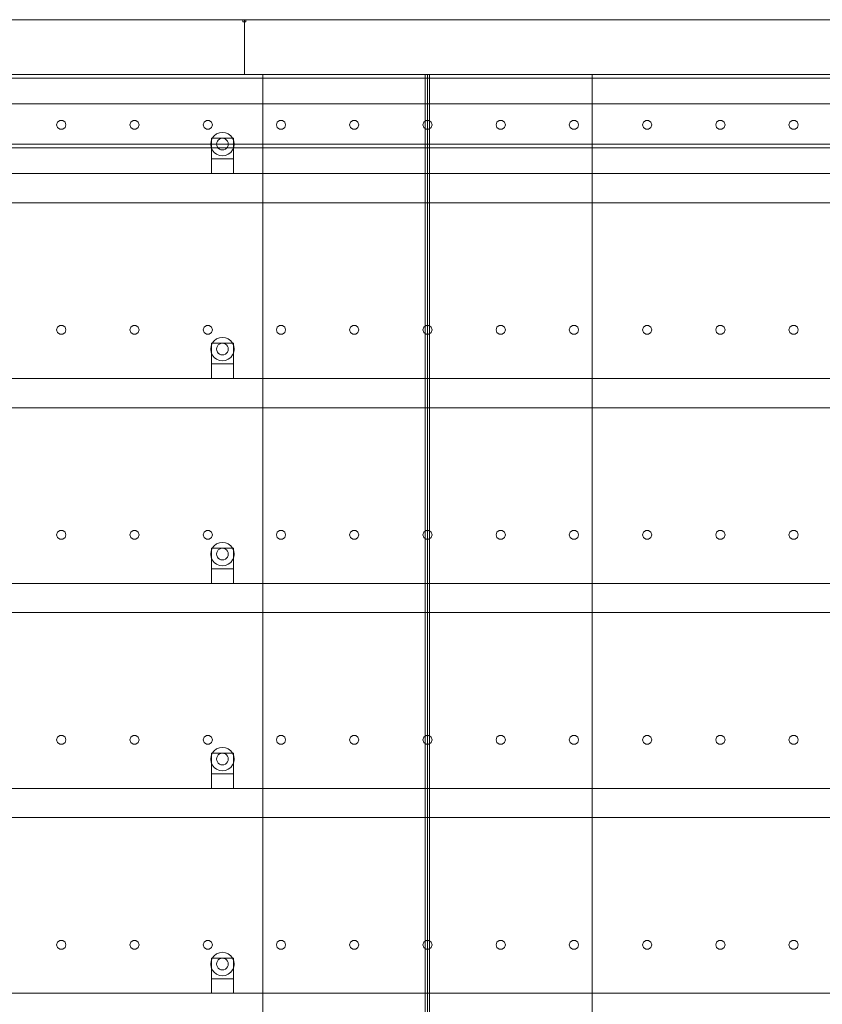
# Model space of a CAD drawing. Header units: millimetres. Extents: x -4738 to 65662, y -68080 to 6847.
# Tile 1047 of 1056: x 49904 to 51000, y 1655 to 3000. Entities that reach past the tile are written whole.
import ezdxf

# ---------------------------------------------------------------- set-up
doc = ezdxf.new("R2010")
doc.units = ezdxf.units.MM
doc.layers.add('lateral_secador', color=7, linetype='Continuous', lineweight=0)

msp = doc.modelspace()

# ---------------------------------------------------------------- linework, layer by layer
at = {"layer": 'lateral_secador'}
for p, q in [((49211.134, 3000), (50211.134, 3000)), ((50209.134, 3000), (50213.134, 3000)), ((50209.134, 3000), (50209.134, 2997)), ((50211.134, 2925), (50211.134, 3000)), ((50211.134, 3000), (51211.134, 3000)), ((50213.134, 2997), (50213.134, 3000)), ((50209.134, 2997), (50213.134, 2997)), ((40461.134, 2925), (60461.134, 2925)), ((40461.134, 2920), (60461.134, 2920)), ((49211.134, 2925), (50211.134, 2925)), ((49461.134, 2925), (50236.134, 2925)), ((50211.134, 2925), (51211.134, 2925)), ((50236.134, 0), (50236.134, 2925)), ((50236.134, 2925), (50461.134, 2925)), ((50236.134, 2925), (50236.134, 1400)), ((50458.134, 2925), (50464.134, 2925)), ((50458.134, 2925), (50458.134, 60)), ((50461.134, 0), (50461.134, 2925)), ((50461.134, 2925), (50686.134, 2925)), ((50461.134, 1400), (50461.134, 2925)), ((50464.134, 60), (50464.134, 2925)), ((50686.134, 0), (50686.134, 2925)), ((50686.134, 2925), (51461.134, 2925)), ((50686.134, 1400), (50686.134, 2925)), ((40461.134, 2885), (60461.134, 2885)), ((49955.997, 2860.082), (49954.784, 2856.35)), ((49954.784, 2856.35), (49955.997, 2852.618)), ((49959.172, 2862.389), (49955.997, 2860.082)), ((49955.997, 2852.618), (49959.172, 2850.311)), ((49963.096, 2862.389), (49959.172, 2862.389)), ((49966.271, 2860.082), (49963.096, 2862.389)), ((49963.096, 2850.311), (49966.271, 2852.618)), ((49967.484, 2856.35), (49966.271, 2860.082)), ((49966.271, 2852.618), (49967.484, 2856.35)), ((50055.997, 2860.082), (50054.784, 2856.35)), ((50054.784, 2856.35), (50055.997, 2852.618)), ((50059.172, 2862.389), (50055.997, 2860.082)), ((50055.997, 2852.618), (50059.172, 2850.311)), ((50063.096, 2862.389), (50059.172, 2862.389)), ((50066.271, 2860.082), (50063.096, 2862.389)), ((50063.096, 2850.311), (50066.271, 2852.618)), ((50067.484, 2856.35), (50066.271, 2860.082)), ((50066.271, 2852.618), (50067.484, 2856.35)), ((50155.997, 2860.082), (50154.784, 2856.35)), ((50154.784, 2856.35), (50155.997, 2852.618)), ((50159.172, 2862.389), (50155.997, 2860.082)), ((50155.997, 2852.618), (50159.172, 2850.311)), ((50163.096, 2862.389), (50159.172, 2862.389)), ((50166.271, 2860.082), (50163.096, 2862.389)), ((50163.096, 2850.311), (50166.271, 2852.618)), ((50167.484, 2856.35), (50166.271, 2860.082)), ((50166.271, 2852.618), (50167.484, 2856.35)), ((50255.997, 2860.082), (50254.784, 2856.35)), ((50254.784, 2856.35), (50255.997, 2852.618)), ((50259.172, 2862.389), (50255.997, 2860.082)), ((50255.997, 2852.618), (50259.172, 2850.311)), ((50263.096, 2862.389), (50259.172, 2862.389)), ((50266.271, 2860.082), (50263.096, 2862.389)), ((50263.096, 2850.311), (50266.271, 2852.618)), ((50267.484, 2856.35), (50266.271, 2860.082)), ((50266.271, 2852.618), (50267.484, 2856.35)), ((50355.997, 2860.082), (50354.784, 2856.35)), ((50354.784, 2856.35), (50355.997, 2852.618)), ((50359.172, 2862.389), (50355.997, 2860.082)), ((50355.997, 2852.618), (50359.172, 2850.311)), ((50363.096, 2862.389), (50359.172, 2862.389)), ((50366.271, 2860.082), (50363.096, 2862.389)), ((50363.096, 2850.311), (50366.271, 2852.618)), ((50367.484, 2856.35), (50366.271, 2860.082)), ((50366.271, 2852.618), (50367.484, 2856.35)), ((50455.997, 2860.082), (50454.784, 2856.35)), ((50454.784, 2856.35), (50455.997, 2852.618)), ((50459.172, 2862.389), (50455.997, 2860.082)), ((50455.997, 2852.618), (50459.172, 2850.311)), ((50463.096, 2862.389), (50459.172, 2862.389)), ((50466.271, 2860.082), (50463.096, 2862.389)), ((50463.096, 2850.311), (50466.271, 2852.618)), ((50467.484, 2856.35), (50466.271, 2860.082)), ((50466.271, 2852.618), (50467.484, 2856.35)), ((50555.997, 2860.082), (50554.784, 2856.35)), ((50554.784, 2856.35), (50555.997, 2852.618)), ((50559.172, 2862.389), (50555.997, 2860.082)), ((50555.997, 2852.618), (50559.172, 2850.311)), ((50563.096, 2862.389), (50559.172, 2862.389)), ((50566.271, 2860.082), (50563.096, 2862.389)), ((50563.096, 2850.311), (50566.271, 2852.618)), ((50567.484, 2856.35), (50566.271, 2860.082)), ((50566.271, 2852.618), (50567.484, 2856.35)), ((50655.997, 2860.082), (50654.784, 2856.35)), ((50654.784, 2856.35), (50655.997, 2852.618)), ((50659.172, 2862.389), (50655.997, 2860.082)), ((50655.997, 2852.618), (50659.172, 2850.311)), ((50663.096, 2862.389), (50659.172, 2862.389)), ((50666.271, 2860.082), (50663.096, 2862.389)), ((50663.096, 2850.311), (50666.271, 2852.618)), ((50667.484, 2856.35), (50666.271, 2860.082)), ((50666.271, 2852.618), (50667.484, 2856.35)), ((50755.997, 2860.082), (50754.784, 2856.35)), ((50754.784, 2856.35), (50755.997, 2852.618)), ((50759.172, 2862.389), (50755.997, 2860.082)), ((50755.997, 2852.618), (50759.172, 2850.311)), ((50763.096, 2862.389), (50759.172, 2862.389)), ((50766.271, 2860.082), (50763.096, 2862.389)), ((50763.096, 2850.311), (50766.271, 2852.618)), ((50767.484, 2856.35), (50766.271, 2860.082)), ((50766.271, 2852.618), (50767.484, 2856.35)), ((50855.997, 2860.082), (50854.784, 2856.35)), ((50854.784, 2856.35), (50855.997, 2852.618)), ((50859.172, 2862.389), (50855.997, 2860.082)), ((50855.997, 2852.618), (50859.172, 2850.311)), ((50863.096, 2862.389), (50859.172, 2862.389)), ((50866.271, 2860.082), (50863.096, 2862.389)), ((50863.096, 2850.311), (50866.271, 2852.618)), ((50867.484, 2856.35), (50866.271, 2860.082)), ((50866.271, 2852.618), (50867.484, 2856.35)), ((50955.997, 2860.082), (50954.784, 2856.35)), ((50954.784, 2856.35), (50955.997, 2852.618)), ((50959.172, 2862.389), (50955.997, 2860.082)), ((50955.997, 2852.618), (50959.172, 2850.311)), ((50963.096, 2862.389), (50959.172, 2862.389)), ((50966.271, 2860.082), (50963.096, 2862.389)), ((50963.096, 2850.311), (50966.271, 2852.618)), ((50967.484, 2856.35), (50966.271, 2860.082)), ((50966.271, 2852.618), (50967.484, 2856.35)), ((49959.172, 2850.311), (49963.096, 2850.311)), ((50059.172, 2850.311), (50063.096, 2850.311)), ((50159.172, 2850.311), (50163.096, 2850.311)), ((50167.277, 2838), (50165.679, 2834.141)), ((50166.134, 2838), (50196.134, 2838)), ((50166.134, 2838), (50166.134, 2810)), ((50169.82, 2841.314), (50167.277, 2838)), ((50173.134, 2843.856), (50169.82, 2841.314)), ((50176.993, 2845.455), (50173.134, 2843.856)), ((50181.134, 2846), (50176.993, 2845.455)), ((50181.134, 2838), (50179.063, 2837.727)), ((50185.275, 2845.455), (50181.134, 2846)), ((50183.204, 2837.727), (50181.134, 2838)), ((50189.134, 2843.856), (50185.275, 2845.455)), ((50192.448, 2841.314), (50189.134, 2843.856)), ((50194.99, 2838), (50192.448, 2841.314)), ((50196.589, 2834.141), (50194.99, 2838)), ((50196.134, 2810), (50196.134, 2838)), ((50259.172, 2850.311), (50263.096, 2850.311)), ((50359.172, 2850.311), (50363.096, 2850.311)), ((50459.172, 2850.311), (50463.096, 2850.311)), ((50559.172, 2850.311), (50563.096, 2850.311)), ((50659.172, 2850.311), (50663.096, 2850.311)), ((50759.172, 2850.311), (50763.096, 2850.311)), ((50859.172, 2850.311), (50863.096, 2850.311)), ((50959.172, 2850.311), (50963.096, 2850.311)), ((40461.134, 2830), (60461.134, 2830)), ((40461.134, 2825), (60461.134, 2825)), ((50165.679, 2834.141), (50165.134, 2830)), ((50165.134, 2830), (50165.679, 2825.859)), ((50165.679, 2825.859), (50167.277, 2822)), ((50173.406, 2832.071), (50173.134, 2830)), ((50173.134, 2830), (50173.406, 2827.929)), ((50174.206, 2834), (50173.406, 2832.071)), ((50173.406, 2827.929), (50174.206, 2826)), ((50175.477, 2835.657), (50174.206, 2834)), ((50174.206, 2826), (50175.477, 2824.343)), ((50177.134, 2836.928), (50175.477, 2835.657)), ((50179.063, 2837.727), (50177.134, 2836.928)), ((50185.134, 2836.928), (50183.204, 2837.727)), ((50186.791, 2835.657), (50185.134, 2836.928)), ((50188.062, 2834), (50186.791, 2835.657)), ((50186.791, 2824.343), (50188.062, 2826)), ((50188.861, 2832.071), (50188.062, 2834)), ((50188.062, 2826), (50188.861, 2827.929)), ((50189.134, 2830), (50188.861, 2832.071)), ((50188.861, 2827.929), (50189.134, 2830)), ((50194.99, 2822), (50196.589, 2825.859)), ((50197.134, 2830), (50196.589, 2834.141)), ((50196.589, 2825.859), (50197.134, 2830)), ((50167.277, 2822), (50169.82, 2818.686)), ((50169.82, 2818.686), (50173.134, 2816.144)), ((50173.134, 2816.144), (50176.993, 2814.545)), ((50175.477, 2824.343), (50177.134, 2823.072)), ((50176.993, 2814.545), (50181.134, 2814)), ((50177.134, 2823.072), (50179.063, 2822.273)), ((50179.063, 2822.273), (50181.134, 2822)), ((50181.134, 2822), (50183.204, 2822.273)), ((50181.134, 2814), (50185.275, 2814.545)), ((50183.204, 2822.273), (50185.134, 2823.072)), ((50185.134, 2823.072), (50186.791, 2824.343)), ((50185.275, 2814.545), (50189.134, 2816.144)), ((50189.134, 2816.144), (50192.448, 2818.686)), ((50192.448, 2818.686), (50194.99, 2822)), ((50166.134, 2810), (50196.134, 2810)), ((50166.134, 2810), (50166.134, 2790)), ((50196.134, 2790), (50196.134, 2810)), ((40811.134, 2790), (60111.134, 2790)), ((50166.134, 2790), (50196.134, 2790)), ((40811.134, 2750), (60111.134, 2750)), ((49955.997, 2580.082), (49954.784, 2576.35)), ((49954.784, 2576.35), (49955.997, 2572.618)), ((49959.172, 2582.389), (49955.997, 2580.082)), ((49955.997, 2572.618), (49959.172, 2570.311)), ((49963.096, 2582.389), (49959.172, 2582.389)), ((49959.172, 2570.311), (49963.096, 2570.311)), ((49966.271, 2580.082), (49963.096, 2582.389)), ((49963.096, 2570.311), (49966.271, 2572.618)), ((49967.484, 2576.35), (49966.271, 2580.082)), ((49966.271, 2572.618), (49967.484, 2576.35)), ((50055.997, 2580.082), (50054.784, 2576.35)), ((50054.784, 2576.35), (50055.997, 2572.618)), ((50059.172, 2582.389), (50055.997, 2580.082)), ((50055.997, 2572.618), (50059.172, 2570.311)), ((50063.096, 2582.389), (50059.172, 2582.389)), ((50059.172, 2570.311), (50063.096, 2570.311)), ((50066.271, 2580.082), (50063.096, 2582.389)), ((50063.096, 2570.311), (50066.271, 2572.618)), ((50067.484, 2576.35), (50066.271, 2580.082)), ((50066.271, 2572.618), (50067.484, 2576.35)), ((50155.997, 2580.082), (50154.784, 2576.35)), ((50154.784, 2576.35), (50155.997, 2572.618)), ((50159.172, 2582.389), (50155.997, 2580.082)), ((50155.997, 2572.618), (50159.172, 2570.311)), ((50163.096, 2582.389), (50159.172, 2582.389)), ((50159.172, 2570.311), (50163.096, 2570.311)), ((50166.271, 2580.082), (50163.096, 2582.389)), ((50163.096, 2570.311), (50166.271, 2572.618)), ((50167.484, 2576.35), (50166.271, 2580.082)), ((50166.271, 2572.618), (50167.484, 2576.35)), ((50255.997, 2580.082), (50254.784, 2576.35)), ((50254.784, 2576.35), (50255.997, 2572.618)), ((50259.172, 2582.389), (50255.997, 2580.082)), ((50255.997, 2572.618), (50259.172, 2570.311)), ((50263.096, 2582.389), (50259.172, 2582.389)), ((50259.172, 2570.311), (50263.096, 2570.311)), ((50266.271, 2580.082), (50263.096, 2582.389)), ((50263.096, 2570.311), (50266.271, 2572.618)), ((50267.484, 2576.35), (50266.271, 2580.082)), ((50266.271, 2572.618), (50267.484, 2576.35)), ((50355.997, 2580.082), (50354.784, 2576.35)), ((50354.784, 2576.35), (50355.997, 2572.618)), ((50359.172, 2582.389), (50355.997, 2580.082)), ((50355.997, 2572.618), (50359.172, 2570.311)), ((50363.096, 2582.389), (50359.172, 2582.389)), ((50359.172, 2570.311), (50363.096, 2570.311)), ((50366.271, 2580.082), (50363.096, 2582.389)), ((50363.096, 2570.311), (50366.271, 2572.618)), ((50367.484, 2576.35), (50366.271, 2580.082)), ((50366.271, 2572.618), (50367.484, 2576.35)), ((50455.997, 2580.082), (50454.784, 2576.35)), ((50454.784, 2576.35), (50455.997, 2572.618)), ((50459.172, 2582.389), (50455.997, 2580.082)), ((50455.997, 2572.618), (50459.172, 2570.311)), ((50463.096, 2582.389), (50459.172, 2582.389)), ((50459.172, 2570.311), (50463.096, 2570.311)), ((50466.271, 2580.082), (50463.096, 2582.389)), ((50463.096, 2570.311), (50466.271, 2572.618)), ((50467.484, 2576.35), (50466.271, 2580.082)), ((50466.271, 2572.618), (50467.484, 2576.35)), ((50555.997, 2580.082), (50554.784, 2576.35)), ((50554.784, 2576.35), (50555.997, 2572.618)), ((50559.172, 2582.389), (50555.997, 2580.082)), ((50555.997, 2572.618), (50559.172, 2570.311)), ((50563.096, 2582.389), (50559.172, 2582.389)), ((50559.172, 2570.311), (50563.096, 2570.311)), ((50566.271, 2580.082), (50563.096, 2582.389)), ((50563.096, 2570.311), (50566.271, 2572.618)), ((50567.484, 2576.35), (50566.271, 2580.082)), ((50566.271, 2572.618), (50567.484, 2576.35)), ((50655.997, 2580.082), (50654.784, 2576.35)), ((50654.784, 2576.35), (50655.997, 2572.618)), ((50659.172, 2582.389), (50655.997, 2580.082)), ((50655.997, 2572.618), (50659.172, 2570.311)), ((50663.096, 2582.389), (50659.172, 2582.389)), ((50659.172, 2570.311), (50663.096, 2570.311)), ((50666.271, 2580.082), (50663.096, 2582.389)), ((50663.096, 2570.311), (50666.271, 2572.618)), ((50667.484, 2576.35), (50666.271, 2580.082)), ((50666.271, 2572.618), (50667.484, 2576.35)), ((50755.997, 2580.082), (50754.784, 2576.35)), ((50754.784, 2576.35), (50755.997, 2572.618)), ((50759.172, 2582.389), (50755.997, 2580.082)), ((50755.997, 2572.618), (50759.172, 2570.311)), ((50763.096, 2582.389), (50759.172, 2582.389)), ((50759.172, 2570.311), (50763.096, 2570.311)), ((50766.271, 2580.082), (50763.096, 2582.389)), ((50763.096, 2570.311), (50766.271, 2572.618)), ((50767.484, 2576.35), (50766.271, 2580.082)), ((50766.271, 2572.618), (50767.484, 2576.35)), ((50855.997, 2580.082), (50854.784, 2576.35)), ((50854.784, 2576.35), (50855.997, 2572.618)), ((50859.172, 2582.389), (50855.997, 2580.082)), ((50855.997, 2572.618), (50859.172, 2570.311)), ((50863.096, 2582.389), (50859.172, 2582.389)), ((50859.172, 2570.311), (50863.096, 2570.311)), ((50866.271, 2580.082), (50863.096, 2582.389)), ((50863.096, 2570.311), (50866.271, 2572.618)), ((50867.484, 2576.35), (50866.271, 2580.082)), ((50866.271, 2572.618), (50867.484, 2576.35)), ((50955.997, 2580.082), (50954.784, 2576.35)), ((50954.784, 2576.35), (50955.997, 2572.618)), ((50959.172, 2582.389), (50955.997, 2580.082)), ((50955.997, 2572.618), (50959.172, 2570.311)), ((50963.096, 2582.389), (50959.172, 2582.389)), ((50959.172, 2570.311), (50963.096, 2570.311)), ((50966.271, 2580.082), (50963.096, 2582.389)), ((50963.096, 2570.311), (50966.271, 2572.618)), ((50967.484, 2576.35), (50966.271, 2580.082)), ((50966.271, 2572.618), (50967.484, 2576.35)), ((50167.277, 2558), (50165.679, 2554.141)), ((50166.134, 2558), (50196.134, 2558)), ((50166.134, 2558), (50166.134, 2530)), ((50169.82, 2561.314), (50167.277, 2558)), ((50173.134, 2563.856), (50169.82, 2561.314)), ((50176.993, 2565.455), (50173.134, 2563.856)), ((50175.477, 2555.657), (50174.206, 2554)), ((50177.134, 2556.928), (50175.477, 2555.657)), ((50181.134, 2566), (50176.993, 2565.455)), ((50179.063, 2557.727), (50177.134, 2556.928)), ((50181.134, 2558), (50179.063, 2557.727)), ((50185.275, 2565.455), (50181.134, 2566)), ((50183.204, 2557.727), (50181.134, 2558)), ((50185.134, 2556.928), (50183.204, 2557.727)), ((50186.791, 2555.657), (50185.134, 2556.928)), ((50189.134, 2563.856), (50185.275, 2565.455)), ((50188.062, 2554), (50186.791, 2555.657)), ((50192.448, 2561.314), (50189.134, 2563.856)), ((50194.99, 2558), (50192.448, 2561.314)), ((50196.589, 2554.141), (50194.99, 2558)), ((50196.134, 2530), (50196.134, 2558)), ((50165.679, 2554.141), (50165.134, 2550)), ((50165.134, 2550), (50165.679, 2545.859)), ((50165.679, 2545.859), (50167.277, 2542)), ((50173.406, 2552.071), (50173.134, 2550)), ((50173.134, 2550), (50173.406, 2547.929)), ((50174.206, 2554), (50173.406, 2552.071)), ((50173.406, 2547.929), (50174.206, 2546)), ((50174.206, 2546), (50175.477, 2544.343)), ((50175.477, 2544.343), (50177.134, 2543.072)), ((50177.134, 2543.072), (50179.063, 2542.273)), ((50179.063, 2542.273), (50181.134, 2542)), ((50181.134, 2542), (50183.204, 2542.273)), ((50183.204, 2542.273), (50185.134, 2543.072)), ((50185.134, 2543.072), (50186.791, 2544.343)), ((50186.791, 2544.343), (50188.062, 2546)), ((50188.861, 2552.071), (50188.062, 2554)), ((50188.062, 2546), (50188.861, 2547.929)), ((50189.134, 2550), (50188.861, 2552.071)), ((50188.861, 2547.929), (50189.134, 2550)), ((50194.99, 2542), (50196.589, 2545.859)), ((50197.134, 2550), (50196.589, 2554.141)), ((50196.589, 2545.859), (50197.134, 2550)), ((50166.134, 2530), (50196.134, 2530)), ((50166.134, 2530), (50166.134, 2510)), ((50167.277, 2542), (50169.82, 2538.686)), ((50169.82, 2538.686), (50173.134, 2536.144)), ((50173.134, 2536.144), (50176.993, 2534.545)), ((50176.993, 2534.545), (50181.134, 2534)), ((50181.134, 2534), (50185.275, 2534.545)), ((50185.275, 2534.545), (50189.134, 2536.144)), ((50189.134, 2536.144), (50192.448, 2538.686)), ((50192.448, 2538.686), (50194.99, 2542)), ((50196.134, 2510), (50196.134, 2530)), ((40811.134, 2510), (60111.134, 2510)), ((50166.134, 2510), (50196.134, 2510)), ((40811.134, 2470), (60111.134, 2470)), ((49955.997, 2300.082), (49954.784, 2296.35)), ((49959.172, 2302.389), (49955.997, 2300.082)), ((49963.096, 2302.389), (49959.172, 2302.389)), ((49966.271, 2300.082), (49963.096, 2302.389)), ((49967.484, 2296.35), (49966.271, 2300.082)), ((50055.997, 2300.082), (50054.784, 2296.35)), ((50059.172, 2302.389), (50055.997, 2300.082)), ((50063.096, 2302.389), (50059.172, 2302.389)), ((50066.271, 2300.082), (50063.096, 2302.389)), ((50067.484, 2296.35), (50066.271, 2300.082)), ((50155.997, 2300.082), (50154.784, 2296.35)), ((50159.172, 2302.389), (50155.997, 2300.082)), ((50163.096, 2302.389), (50159.172, 2302.389)), ((50166.271, 2300.082), (50163.096, 2302.389)), ((50167.484, 2296.35), (50166.271, 2300.082)), ((50255.997, 2300.082), (50254.784, 2296.35)), ((50259.172, 2302.389), (50255.997, 2300.082)), ((50263.096, 2302.389), (50259.172, 2302.389)), ((50266.271, 2300.082), (50263.096, 2302.389)), ((50267.484, 2296.35), (50266.271, 2300.082)), ((50355.997, 2300.082), (50354.784, 2296.35)), ((50359.172, 2302.389), (50355.997, 2300.082)), ((50363.096, 2302.389), (50359.172, 2302.389)), ((50366.271, 2300.082), (50363.096, 2302.389)), ((50367.484, 2296.35), (50366.271, 2300.082)), ((50455.997, 2300.082), (50454.784, 2296.35)), ((50459.172, 2302.389), (50455.997, 2300.082)), ((50463.096, 2302.389), (50459.172, 2302.389)), ((50466.271, 2300.082), (50463.096, 2302.389)), ((50467.484, 2296.35), (50466.271, 2300.082)), ((50555.997, 2300.082), (50554.784, 2296.35)), ((50559.172, 2302.389), (50555.997, 2300.082)), ((50563.096, 2302.389), (50559.172, 2302.389)), ((50566.271, 2300.082), (50563.096, 2302.389)), ((50567.484, 2296.35), (50566.271, 2300.082)), ((50655.997, 2300.082), (50654.784, 2296.35)), ((50659.172, 2302.389), (50655.997, 2300.082)), ((50663.096, 2302.389), (50659.172, 2302.389)), ((50666.271, 2300.082), (50663.096, 2302.389)), ((50667.484, 2296.35), (50666.271, 2300.082)), ((50755.997, 2300.082), (50754.784, 2296.35)), ((50759.172, 2302.389), (50755.997, 2300.082)), ((50763.096, 2302.389), (50759.172, 2302.389)), ((50766.271, 2300.082), (50763.096, 2302.389)), ((50767.484, 2296.35), (50766.271, 2300.082)), ((50855.997, 2300.082), (50854.784, 2296.35)), ((50859.172, 2302.389), (50855.997, 2300.082)), ((50863.096, 2302.389), (50859.172, 2302.389)), ((50866.271, 2300.082), (50863.096, 2302.389)), ((50867.484, 2296.35), (50866.271, 2300.082)), ((50955.997, 2300.082), (50954.784, 2296.35)), ((50959.172, 2302.389), (50955.997, 2300.082)), ((50963.096, 2302.389), (50959.172, 2302.389)), ((50966.271, 2300.082), (50963.096, 2302.389)), ((50967.484, 2296.35), (50966.271, 2300.082)), ((49954.784, 2296.35), (49955.997, 2292.618)), ((49955.997, 2292.618), (49959.172, 2290.311)), ((49959.172, 2290.311), (49963.096, 2290.311)), ((49963.096, 2290.311), (49966.271, 2292.618)), ((49966.271, 2292.618), (49967.484, 2296.35)), ((50054.784, 2296.35), (50055.997, 2292.618)), ((50055.997, 2292.618), (50059.172, 2290.311)), ((50059.172, 2290.311), (50063.096, 2290.311)), ((50063.096, 2290.311), (50066.271, 2292.618)), ((50066.271, 2292.618), (50067.484, 2296.35)), ((50154.784, 2296.35), (50155.997, 2292.618)), ((50155.997, 2292.618), (50159.172, 2290.311)), ((50159.172, 2290.311), (50163.096, 2290.311)), ((50163.096, 2290.311), (50166.271, 2292.618)), ((50166.271, 2292.618), (50167.484, 2296.35)), ((50254.784, 2296.35), (50255.997, 2292.618)), ((50255.997, 2292.618), (50259.172, 2290.311)), ((50259.172, 2290.311), (50263.096, 2290.311)), ((50263.096, 2290.311), (50266.271, 2292.618)), ((50266.271, 2292.618), (50267.484, 2296.35)), ((50354.784, 2296.35), (50355.997, 2292.618)), ((50355.997, 2292.618), (50359.172, 2290.311)), ((50359.172, 2290.311), (50363.096, 2290.311)), ((50363.096, 2290.311), (50366.271, 2292.618)), ((50366.271, 2292.618), (50367.484, 2296.35)), ((50454.784, 2296.35), (50455.997, 2292.618)), ((50455.997, 2292.618), (50459.172, 2290.311)), ((50459.172, 2290.311), (50463.096, 2290.311)), ((50463.096, 2290.311), (50466.271, 2292.618)), ((50466.271, 2292.618), (50467.484, 2296.35)), ((50554.784, 2296.35), (50555.997, 2292.618)), ((50555.997, 2292.618), (50559.172, 2290.311)), ((50559.172, 2290.311), (50563.096, 2290.311)), ((50563.096, 2290.311), (50566.271, 2292.618)), ((50566.271, 2292.618), (50567.484, 2296.35)), ((50654.784, 2296.35), (50655.997, 2292.618)), ((50655.997, 2292.618), (50659.172, 2290.311)), ((50659.172, 2290.311), (50663.096, 2290.311)), ((50663.096, 2290.311), (50666.271, 2292.618)), ((50666.271, 2292.618), (50667.484, 2296.35)), ((50754.784, 2296.35), (50755.997, 2292.618)), ((50755.997, 2292.618), (50759.172, 2290.311)), ((50759.172, 2290.311), (50763.096, 2290.311)), ((50763.096, 2290.311), (50766.271, 2292.618)), ((50766.271, 2292.618), (50767.484, 2296.35)), ((50854.784, 2296.35), (50855.997, 2292.618)), ((50855.997, 2292.618), (50859.172, 2290.311)), ((50859.172, 2290.311), (50863.096, 2290.311)), ((50863.096, 2290.311), (50866.271, 2292.618)), ((50866.271, 2292.618), (50867.484, 2296.35)), ((50954.784, 2296.35), (50955.997, 2292.618)), ((50955.997, 2292.618), (50959.172, 2290.311)), ((50959.172, 2290.311), (50963.096, 2290.311)), ((50963.096, 2290.311), (50966.271, 2292.618)), ((50966.271, 2292.618), (50967.484, 2296.35)), ((50165.679, 2274.141), (50165.134, 2270)), ((50167.277, 2278), (50165.679, 2274.141)), ((50166.134, 2278), (50196.134, 2278)), ((50166.134, 2278), (50166.134, 2250)), ((50169.82, 2281.314), (50167.277, 2278)), ((50173.134, 2283.856), (50169.82, 2281.314)), ((50176.993, 2285.455), (50173.134, 2283.856)), ((50174.206, 2274), (50173.406, 2272.071)), ((50175.477, 2275.657), (50174.206, 2274)), ((50177.134, 2276.928), (50175.477, 2275.657)), ((50181.134, 2286), (50176.993, 2285.455)), ((50179.063, 2277.727), (50177.134, 2276.928)), ((50181.134, 2278), (50179.063, 2277.727)), ((50185.275, 2285.455), (50181.134, 2286)), ((50183.204, 2277.727), (50181.134, 2278)), ((50185.134, 2276.928), (50183.204, 2277.727)), ((50186.791, 2275.657), (50185.134, 2276.928)), ((50189.134, 2283.856), (50185.275, 2285.455)), ((50188.062, 2274), (50186.791, 2275.657)), ((50188.861, 2272.071), (50188.062, 2274)), ((50192.448, 2281.314), (50189.134, 2283.856)), ((50194.99, 2278), (50192.448, 2281.314)), ((50196.589, 2274.141), (50194.99, 2278)), ((50196.134, 2250), (50196.134, 2278)), ((50197.134, 2270), (50196.589, 2274.141)), ((50165.134, 2270), (50165.679, 2265.859)), ((50165.679, 2265.859), (50167.277, 2262)), ((50167.277, 2262), (50169.82, 2258.686)), ((50173.406, 2272.071), (50173.134, 2270)), ((50173.134, 2270), (50173.406, 2267.929)), ((50173.406, 2267.929), (50174.206, 2266)), ((50174.206, 2266), (50175.477, 2264.343)), ((50175.477, 2264.343), (50177.134, 2263.072)), ((50177.134, 2263.072), (50179.063, 2262.273)), ((50179.063, 2262.273), (50181.134, 2262)), ((50181.134, 2262), (50183.204, 2262.273)), ((50183.204, 2262.273), (50185.134, 2263.072)), ((50185.134, 2263.072), (50186.791, 2264.343)), ((50186.791, 2264.343), (50188.062, 2266)), ((50188.062, 2266), (50188.861, 2267.929)), ((50189.134, 2270), (50188.861, 2272.071)), ((50188.861, 2267.929), (50189.134, 2270)), ((50192.448, 2258.686), (50194.99, 2262)), ((50194.99, 2262), (50196.589, 2265.859)), ((50196.589, 2265.859), (50197.134, 2270)), ((50166.134, 2250), (50196.134, 2250)), ((50166.134, 2250), (50166.134, 2230)), ((50169.82, 2258.686), (50173.134, 2256.144)), ((50173.134, 2256.144), (50176.993, 2254.545)), ((50176.993, 2254.545), (50181.134, 2254)), ((50181.134, 2254), (50185.275, 2254.545)), ((50185.275, 2254.545), (50189.134, 2256.144)), ((50189.134, 2256.144), (50192.448, 2258.686)), ((50196.134, 2230), (50196.134, 2250)), ((40811.134, 2230), (60111.134, 2230)), ((50166.134, 2230), (50196.134, 2230)), ((40811.134, 2190), (60111.134, 2190)), ((49955.997, 2020.082), (49954.784, 2016.35)), ((49959.172, 2022.389), (49955.997, 2020.082)), ((49963.096, 2022.389), (49959.172, 2022.389)), ((49966.271, 2020.082), (49963.096, 2022.389)), ((49967.484, 2016.35), (49966.271, 2020.082)), ((50055.997, 2020.082), (50054.784, 2016.35)), ((50059.172, 2022.389), (50055.997, 2020.082)), ((50063.096, 2022.389), (50059.172, 2022.389)), ((50066.271, 2020.082), (50063.096, 2022.389)), ((50067.484, 2016.35), (50066.271, 2020.082)), ((50155.997, 2020.082), (50154.784, 2016.35)), ((50159.172, 2022.389), (50155.997, 2020.082)), ((50163.096, 2022.389), (50159.172, 2022.389)), ((50166.271, 2020.082), (50163.096, 2022.389)), ((50167.484, 2016.35), (50166.271, 2020.082)), ((50255.997, 2020.082), (50254.784, 2016.35)), ((50259.172, 2022.389), (50255.997, 2020.082)), ((50263.096, 2022.389), (50259.172, 2022.389)), ((50266.271, 2020.082), (50263.096, 2022.389)), ((50267.484, 2016.35), (50266.271, 2020.082)), ((50355.997, 2020.082), (50354.784, 2016.35)), ((50359.172, 2022.389), (50355.997, 2020.082)), ((50363.096, 2022.389), (50359.172, 2022.389)), ((50366.271, 2020.082), (50363.096, 2022.389)), ((50367.484, 2016.35), (50366.271, 2020.082)), ((50455.997, 2020.082), (50454.784, 2016.35)), ((50459.172, 2022.389), (50455.997, 2020.082)), ((50463.096, 2022.389), (50459.172, 2022.389)), ((50466.271, 2020.082), (50463.096, 2022.389)), ((50467.484, 2016.35), (50466.271, 2020.082)), ((50555.997, 2020.082), (50554.784, 2016.35)), ((50559.172, 2022.389), (50555.997, 2020.082)), ((50563.096, 2022.389), (50559.172, 2022.389)), ((50566.271, 2020.082), (50563.096, 2022.389)), ((50567.484, 2016.35), (50566.271, 2020.082)), ((50655.997, 2020.082), (50654.784, 2016.35)), ((50659.172, 2022.389), (50655.997, 2020.082)), ((50663.096, 2022.389), (50659.172, 2022.389)), ((50666.271, 2020.082), (50663.096, 2022.389)), ((50667.484, 2016.35), (50666.271, 2020.082)), ((50755.997, 2020.082), (50754.784, 2016.35)), ((50759.172, 2022.389), (50755.997, 2020.082)), ((50763.096, 2022.389), (50759.172, 2022.389)), ((50766.271, 2020.082), (50763.096, 2022.389)), ((50767.484, 2016.35), (50766.271, 2020.082)), ((50855.997, 2020.082), (50854.784, 2016.35)), ((50859.172, 2022.389), (50855.997, 2020.082)), ((50863.096, 2022.389), (50859.172, 2022.389)), ((50866.271, 2020.082), (50863.096, 2022.389)), ((50867.484, 2016.35), (50866.271, 2020.082)), ((50955.997, 2020.082), (50954.784, 2016.35)), ((50959.172, 2022.389), (50955.997, 2020.082)), ((50963.096, 2022.389), (50959.172, 2022.389)), ((50966.271, 2020.082), (50963.096, 2022.389)), ((50967.484, 2016.35), (50966.271, 2020.082)), ((49954.784, 2016.35), (49955.997, 2012.618)), ((49955.997, 2012.618), (49959.172, 2010.311)), ((49959.172, 2010.311), (49963.096, 2010.311)), ((49963.096, 2010.311), (49966.271, 2012.618)), ((49966.271, 2012.618), (49967.484, 2016.35)), ((50054.784, 2016.35), (50055.997, 2012.618)), ((50055.997, 2012.618), (50059.172, 2010.311)), ((50059.172, 2010.311), (50063.096, 2010.311)), ((50063.096, 2010.311), (50066.271, 2012.618)), ((50066.271, 2012.618), (50067.484, 2016.35)), ((50154.784, 2016.35), (50155.997, 2012.618)), ((50155.997, 2012.618), (50159.172, 2010.311)), ((50159.172, 2010.311), (50163.096, 2010.311)), ((50163.096, 2010.311), (50166.271, 2012.618)), ((50166.271, 2012.618), (50167.484, 2016.35)), ((50176.993, 2005.455), (50173.134, 2003.856)), ((50181.134, 2006), (50176.993, 2005.455)), ((50185.275, 2005.455), (50181.134, 2006)), ((50189.134, 2003.856), (50185.275, 2005.455)), ((50254.784, 2016.35), (50255.997, 2012.618)), ((50255.997, 2012.618), (50259.172, 2010.311)), ((50259.172, 2010.311), (50263.096, 2010.311)), ((50263.096, 2010.311), (50266.271, 2012.618)), ((50266.271, 2012.618), (50267.484, 2016.35)), ((50354.784, 2016.35), (50355.997, 2012.618)), ((50355.997, 2012.618), (50359.172, 2010.311)), ((50359.172, 2010.311), (50363.096, 2010.311)), ((50363.096, 2010.311), (50366.271, 2012.618)), ((50366.271, 2012.618), (50367.484, 2016.35)), ((50454.784, 2016.35), (50455.997, 2012.618)), ((50455.997, 2012.618), (50459.172, 2010.311)), ((50459.172, 2010.311), (50463.096, 2010.311)), ((50463.096, 2010.311), (50466.271, 2012.618)), ((50466.271, 2012.618), (50467.484, 2016.35)), ((50554.784, 2016.35), (50555.997, 2012.618)), ((50555.997, 2012.618), (50559.172, 2010.311)), ((50559.172, 2010.311), (50563.096, 2010.311)), ((50563.096, 2010.311), (50566.271, 2012.618)), ((50566.271, 2012.618), (50567.484, 2016.35)), ((50654.784, 2016.35), (50655.997, 2012.618)), ((50655.997, 2012.618), (50659.172, 2010.311)), ((50659.172, 2010.311), (50663.096, 2010.311)), ((50663.096, 2010.311), (50666.271, 2012.618)), ((50666.271, 2012.618), (50667.484, 2016.35)), ((50754.784, 2016.35), (50755.997, 2012.618)), ((50755.997, 2012.618), (50759.172, 2010.311)), ((50759.172, 2010.311), (50763.096, 2010.311)), ((50763.096, 2010.311), (50766.271, 2012.618)), ((50766.271, 2012.618), (50767.484, 2016.35)), ((50854.784, 2016.35), (50855.997, 2012.618)), ((50855.997, 2012.618), (50859.172, 2010.311)), ((50859.172, 2010.311), (50863.096, 2010.311)), ((50863.096, 2010.311), (50866.271, 2012.618)), ((50866.271, 2012.618), (50867.484, 2016.35)), ((50954.784, 2016.35), (50955.997, 2012.618)), ((50955.997, 2012.618), (50959.172, 2010.311)), ((50959.172, 2010.311), (50963.096, 2010.311)), ((50963.096, 2010.311), (50966.271, 2012.618)), ((50966.271, 2012.618), (50967.484, 2016.35)), ((50165.679, 1994.141), (50165.134, 1990)), ((50167.277, 1998), (50165.679, 1994.141)), ((50166.134, 1998), (50196.134, 1998)), ((50166.134, 1998), (50166.134, 1970)), ((50169.82, 2001.314), (50167.277, 1998)), ((50173.134, 2003.856), (50169.82, 2001.314)), ((50173.406, 1992.071), (50173.134, 1990)), ((50174.206, 1994), (50173.406, 1992.071)), ((50175.477, 1995.657), (50174.206, 1994)), ((50177.134, 1996.928), (50175.477, 1995.657)), ((50179.063, 1997.727), (50177.134, 1996.928)), ((50181.134, 1998), (50179.063, 1997.727)), ((50183.204, 1997.727), (50181.134, 1998)), ((50185.134, 1996.928), (50183.204, 1997.727)), ((50186.791, 1995.657), (50185.134, 1996.928)), ((50188.062, 1994), (50186.791, 1995.657)), ((50188.861, 1992.071), (50188.062, 1994)), ((50189.134, 1990), (50188.861, 1992.071)), ((50192.448, 2001.314), (50189.134, 2003.856)), ((50194.99, 1998), (50192.448, 2001.314)), ((50196.589, 1994.141), (50194.99, 1998)), ((50196.134, 1970), (50196.134, 1998)), ((50197.134, 1990), (50196.589, 1994.141)), ((50165.134, 1990), (50165.679, 1985.859)), ((50165.679, 1985.859), (50167.277, 1982)), ((50167.277, 1982), (50169.82, 1978.686)), ((50169.82, 1978.686), (50173.134, 1976.144)), ((50173.134, 1990), (50173.406, 1987.929)), ((50173.406, 1987.929), (50174.206, 1986)), ((50174.206, 1986), (50175.477, 1984.343)), ((50175.477, 1984.343), (50177.134, 1983.072)), ((50177.134, 1983.072), (50179.063, 1982.273)), ((50179.063, 1982.273), (50181.134, 1982)), ((50181.134, 1982), (50183.204, 1982.273)), ((50183.204, 1982.273), (50185.134, 1983.072)), ((50185.134, 1983.072), (50186.791, 1984.343)), ((50186.791, 1984.343), (50188.062, 1986)), ((50188.062, 1986), (50188.861, 1987.929)), ((50188.861, 1987.929), (50189.134, 1990)), ((50189.134, 1976.144), (50192.448, 1978.686)), ((50192.448, 1978.686), (50194.99, 1982)), ((50194.99, 1982), (50196.589, 1985.859)), ((50196.589, 1985.859), (50197.134, 1990)), ((50166.134, 1970), (50196.134, 1970)), ((50166.134, 1970), (50166.134, 1950)), ((50173.134, 1976.144), (50176.993, 1974.545)), ((50176.993, 1974.545), (50181.134, 1974)), ((50181.134, 1974), (50185.275, 1974.545)), ((50185.275, 1974.545), (50189.134, 1976.144)), ((50196.134, 1950), (50196.134, 1970)), ((40811.134, 1950), (60111.134, 1950)), ((50166.134, 1950), (50196.134, 1950)), ((40811.134, 1910), (60111.134, 1910)), ((49955.997, 1740.082), (49954.784, 1736.35)), ((49954.784, 1736.35), (49955.997, 1732.618)), ((49959.172, 1742.389), (49955.997, 1740.082)), ((49963.096, 1742.389), (49959.172, 1742.389)), ((49966.271, 1740.082), (49963.096, 1742.389)), ((49967.484, 1736.35), (49966.271, 1740.082)), ((49966.271, 1732.618), (49967.484, 1736.35)), ((50055.997, 1740.082), (50054.784, 1736.35)), ((50054.784, 1736.35), (50055.997, 1732.618)), ((50059.172, 1742.389), (50055.997, 1740.082)), ((50063.096, 1742.389), (50059.172, 1742.389)), ((50066.271, 1740.082), (50063.096, 1742.389)), ((50067.484, 1736.35), (50066.271, 1740.082)), ((50066.271, 1732.618), (50067.484, 1736.35)), ((50155.997, 1740.082), (50154.784, 1736.35)), ((50154.784, 1736.35), (50155.997, 1732.618)), ((50159.172, 1742.389), (50155.997, 1740.082)), ((50163.096, 1742.389), (50159.172, 1742.389)), ((50166.271, 1740.082), (50163.096, 1742.389)), ((50167.484, 1736.35), (50166.271, 1740.082)), ((50166.271, 1732.618), (50167.484, 1736.35)), ((50255.997, 1740.082), (50254.784, 1736.35)), ((50254.784, 1736.35), (50255.997, 1732.618)), ((50259.172, 1742.389), (50255.997, 1740.082)), ((50263.096, 1742.389), (50259.172, 1742.389)), ((50266.271, 1740.082), (50263.096, 1742.389)), ((50267.484, 1736.35), (50266.271, 1740.082)), ((50266.271, 1732.618), (50267.484, 1736.35)), ((50355.997, 1740.082), (50354.784, 1736.35)), ((50354.784, 1736.35), (50355.997, 1732.618)), ((50359.172, 1742.389), (50355.997, 1740.082)), ((50363.096, 1742.389), (50359.172, 1742.389)), ((50366.271, 1740.082), (50363.096, 1742.389)), ((50367.484, 1736.35), (50366.271, 1740.082)), ((50366.271, 1732.618), (50367.484, 1736.35)), ((50455.997, 1740.082), (50454.784, 1736.35)), ((50454.784, 1736.35), (50455.997, 1732.618)), ((50459.172, 1742.389), (50455.997, 1740.082)), ((50463.096, 1742.389), (50459.172, 1742.389)), ((50466.271, 1740.082), (50463.096, 1742.389)), ((50467.484, 1736.35), (50466.271, 1740.082)), ((50466.271, 1732.618), (50467.484, 1736.35)), ((50555.997, 1740.082), (50554.784, 1736.35)), ((50554.784, 1736.35), (50555.997, 1732.618)), ((50559.172, 1742.389), (50555.997, 1740.082)), ((50563.096, 1742.389), (50559.172, 1742.389)), ((50566.271, 1740.082), (50563.096, 1742.389)), ((50567.484, 1736.35), (50566.271, 1740.082)), ((50566.271, 1732.618), (50567.484, 1736.35)), ((50655.997, 1740.082), (50654.784, 1736.35)), ((50654.784, 1736.35), (50655.997, 1732.618)), ((50659.172, 1742.389), (50655.997, 1740.082)), ((50663.096, 1742.389), (50659.172, 1742.389)), ((50666.271, 1740.082), (50663.096, 1742.389)), ((50667.484, 1736.35), (50666.271, 1740.082)), ((50666.271, 1732.618), (50667.484, 1736.35)), ((50755.997, 1740.082), (50754.784, 1736.35)), ((50754.784, 1736.35), (50755.997, 1732.618)), ((50759.172, 1742.389), (50755.997, 1740.082)), ((50763.096, 1742.389), (50759.172, 1742.389)), ((50766.271, 1740.082), (50763.096, 1742.389)), ((50767.484, 1736.35), (50766.271, 1740.082)), ((50766.271, 1732.618), (50767.484, 1736.35)), ((50855.997, 1740.082), (50854.784, 1736.35)), ((50854.784, 1736.35), (50855.997, 1732.618)), ((50859.172, 1742.389), (50855.997, 1740.082)), ((50863.096, 1742.389), (50859.172, 1742.389)), ((50866.271, 1740.082), (50863.096, 1742.389)), ((50867.484, 1736.35), (50866.271, 1740.082)), ((50866.271, 1732.618), (50867.484, 1736.35)), ((50955.997, 1740.082), (50954.784, 1736.35)), ((50954.784, 1736.35), (50955.997, 1732.618)), ((50959.172, 1742.389), (50955.997, 1740.082)), ((50963.096, 1742.389), (50959.172, 1742.389)), ((50966.271, 1740.082), (50963.096, 1742.389)), ((50967.484, 1736.35), (50966.271, 1740.082)), ((50966.271, 1732.618), (50967.484, 1736.35)), ((49955.997, 1732.618), (49959.172, 1730.311)), ((49959.172, 1730.311), (49963.096, 1730.311)), ((49963.096, 1730.311), (49966.271, 1732.618)), ((50055.997, 1732.618), (50059.172, 1730.311)), ((50059.172, 1730.311), (50063.096, 1730.311)), ((50063.096, 1730.311), (50066.271, 1732.618)), ((50155.997, 1732.618), (50159.172, 1730.311)), ((50159.172, 1730.311), (50163.096, 1730.311)), ((50163.096, 1730.311), (50166.271, 1732.618)), ((50173.134, 1723.856), (50169.82, 1721.314)), ((50176.993, 1725.455), (50173.134, 1723.856)), ((50181.134, 1726), (50176.993, 1725.455)), ((50185.275, 1725.455), (50181.134, 1726)), ((50189.134, 1723.856), (50185.275, 1725.455)), ((50192.448, 1721.314), (50189.134, 1723.856)), ((50255.997, 1732.618), (50259.172, 1730.311)), ((50259.172, 1730.311), (50263.096, 1730.311)), ((50263.096, 1730.311), (50266.271, 1732.618)), ((50355.997, 1732.618), (50359.172, 1730.311)), ((50359.172, 1730.311), (50363.096, 1730.311)), ((50363.096, 1730.311), (50366.271, 1732.618)), ((50455.997, 1732.618), (50459.172, 1730.311)), ((50459.172, 1730.311), (50463.096, 1730.311)), ((50463.096, 1730.311), (50466.271, 1732.618)), ((50555.997, 1732.618), (50559.172, 1730.311)), ((50559.172, 1730.311), (50563.096, 1730.311)), ((50563.096, 1730.311), (50566.271, 1732.618)), ((50655.997, 1732.618), (50659.172, 1730.311)), ((50659.172, 1730.311), (50663.096, 1730.311)), ((50663.096, 1730.311), (50666.271, 1732.618)), ((50755.997, 1732.618), (50759.172, 1730.311)), ((50759.172, 1730.311), (50763.096, 1730.311)), ((50763.096, 1730.311), (50766.271, 1732.618)), ((50855.997, 1732.618), (50859.172, 1730.311)), ((50859.172, 1730.311), (50863.096, 1730.311)), ((50863.096, 1730.311), (50866.271, 1732.618)), ((50955.997, 1732.618), (50959.172, 1730.311)), ((50959.172, 1730.311), (50963.096, 1730.311)), ((50963.096, 1730.311), (50966.271, 1732.618)), ((50165.679, 1714.141), (50165.134, 1710)), ((50165.134, 1710), (50165.679, 1705.859)), ((50167.277, 1718), (50165.679, 1714.141)), ((50166.134, 1718), (50196.134, 1718)), ((50166.134, 1718), (50166.134, 1690)), ((50169.82, 1721.314), (50167.277, 1718)), ((50173.406, 1712.071), (50173.134, 1710)), ((50173.134, 1710), (50173.406, 1707.929)), ((50174.206, 1714), (50173.406, 1712.071)), ((50175.477, 1715.657), (50174.206, 1714)), ((50177.134, 1716.928), (50175.477, 1715.657)), ((50179.063, 1717.727), (50177.134, 1716.928)), ((50181.134, 1718), (50179.063, 1717.727)), ((50183.204, 1717.727), (50181.134, 1718)), ((50185.134, 1716.928), (50183.204, 1717.727)), ((50186.791, 1715.657), (50185.134, 1716.928)), ((50188.062, 1714), (50186.791, 1715.657)), ((50188.861, 1712.071), (50188.062, 1714)), ((50189.134, 1710), (50188.861, 1712.071)), ((50188.861, 1707.929), (50189.134, 1710)), ((50194.99, 1718), (50192.448, 1721.314)), ((50196.589, 1714.141), (50194.99, 1718)), ((50196.134, 1690), (50196.134, 1718)), ((50197.134, 1710), (50196.589, 1714.141)), ((50196.589, 1705.859), (50197.134, 1710)), ((50165.679, 1705.859), (50167.277, 1702)), ((50167.277, 1702), (50169.82, 1698.686)), ((50169.82, 1698.686), (50173.134, 1696.144)), ((50173.134, 1696.144), (50176.993, 1694.545)), ((50173.406, 1707.929), (50174.206, 1706)), ((50174.206, 1706), (50175.477, 1704.343)), ((50175.477, 1704.343), (50177.134, 1703.072)), ((50177.134, 1703.072), (50179.063, 1702.273)), ((50179.063, 1702.273), (50181.134, 1702)), ((50181.134, 1702), (50183.204, 1702.273)), ((50183.204, 1702.273), (50185.134, 1703.072)), ((50185.134, 1703.072), (50186.791, 1704.343)), ((50185.275, 1694.545), (50189.134, 1696.144)), ((50186.791, 1704.343), (50188.062, 1706)), ((50188.062, 1706), (50188.861, 1707.929)), ((50189.134, 1696.144), (50192.448, 1698.686)), ((50192.448, 1698.686), (50194.99, 1702)), ((50194.99, 1702), (50196.589, 1705.859)), ((50166.134, 1690), (50196.134, 1690)), ((50166.134, 1690), (50166.134, 1670)), ((50176.993, 1694.545), (50181.134, 1694)), ((50181.134, 1694), (50185.275, 1694.545)), ((50196.134, 1670), (50196.134, 1690)), ((40811.134, 1670), (60111.134, 1670)), ((50166.134, 1670), (50196.134, 1670))]:
    msp.add_line(p, q, dxfattribs=at)

doc.saveas('drawing.dxf')
